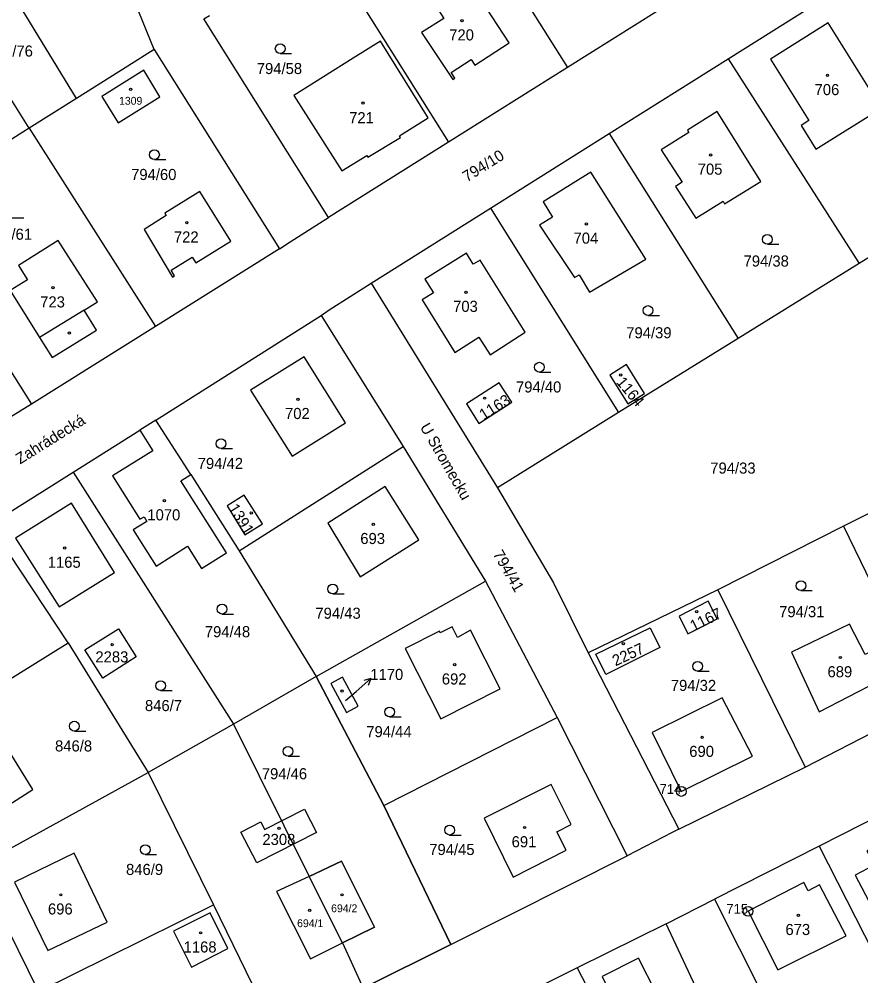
# Model space of a CAD drawing. Extents: x -680203 to -673936, y -1102717 to -1093650.
# Drawn here: x -679106 to -678976.8, y -1097956.2 to -1097809.5 of the extents above; entities that cross this region are included whole.
import ezdxf

# ---------------------------------------------------------------- set-up
doc = ezdxf.new("R2010")
doc.units = 0
for name, color, linetype in [('SOxx02xx_Koleje_param další_Popis10', 7, 'Continuous'), ('SOxx02xx_Staničení_Popis10', 7, 'Continuous'), ('SOxxxxxx_Koleje_hlavní_body_Popis10', 7, 'Continuous'), ('SOxxxxxx_Koleje_LN_parametry_Popis10', 7, 'Continuous'), ('SOxxxxxx_Koleje_param další_Popis10', 7, 'Continuous'), ('SOxxxxxx_Osa_bod_P', 7, 'Continuous'), ('SOxxxxxx_Staničení_Popis10', 7, 'Continuous'), ('x_prac', 7, 'Continuous')]:
    doc.layers.add(name, color=color, linetype=linetype)

msp = doc.modelspace()

# ---------------------------------------------------------------- linework, layer by layer
at = {"layer": 'SOxx02xx_Koleje_param další_Popis10'}
for centre, radius in [((-679004.36, -1097927.9), 0.75), ((-679004.36, -1097927.9), 0.03), ((-678994.12, -1097946.27), 0.75), ((-678994.12, -1097946.27), 0.03)]:
    msp.add_circle(centre, radius, dxfattribs=at)
at = {"layer": 'SOxx02xx_Staničení_Popis10'}
for p, q in [((-679054.24, -1097912.56), (-679051.97, -1097910.59)), ((-679051.97, -1097910.59), (-679053.06, -1097910.87)), ((-679051.97, -1097910.59), (-679052.4, -1097911.63)), ((-679055.87, -1097913.96), (-679054.24, -1097912.56))]:
    msp.add_line(p, q, dxfattribs=at)
at = {"layer": 'SOxxxxxx_Koleje_hlavní_body_Popis10'}
for p, q in [((-679065.9, -1097814.76), (-679064.15, -1097814.76)), ((-679085.19, -1097831.01), (-679083.44, -1097831.01)), ((-679107, -1097839.95), (-679105.25, -1097839.95)), ((-678991.16, -1097844), (-678989.41, -1097844)), ((-679009.48, -1097854.9), (-679007.73, -1097854.9)), ((-679026.14, -1097863.59), (-679024.39, -1097863.59)), ((-679074.97, -1097875.32), (-679073.22, -1097875.32)), ((-678986.01, -1097897.1), (-678984.26, -1097897.1)), ((-679057.83, -1097897.61), (-679056.08, -1097897.61)), ((-679074.81, -1097900.69), (-679073.06, -1097900.69)), ((-679001.85, -1097909.46), (-679000.1, -1097909.46)), ((-679084.24, -1097912.44), (-679082.49, -1097912.44)), ((-679049.11, -1097916.46), (-679047.36, -1097916.46)), ((-679097.48, -1097918.64), (-679095.73, -1097918.64)), ((-679064.7, -1097922.5), (-679062.95, -1097922.5)), ((-679039.9, -1097934.58), (-679038.15, -1097934.58)), ((-679086.6, -1097937.58), (-679084.85, -1097937.58))]:
    msp.add_line(p, q, dxfattribs=at)
for centre in [(-679065.9, -1097814.01), (-679085.19, -1097830.26), (-678991.16, -1097843.25), (-679009.48, -1097854.15), (-679026.14, -1097862.84), (-679074.97, -1097874.57), (-678986.01, -1097896.35), (-679057.83, -1097896.86), (-679074.81, -1097899.94), (-679001.85, -1097908.71), (-679084.24, -1097911.69), (-679049.11, -1097915.71), (-679097.48, -1097917.89), (-679064.7, -1097921.75), (-679039.9, -1097933.83), (-679086.6, -1097936.83)]:
    msp.add_circle(centre, 0.75, dxfattribs=at)
at = {"layer": 'SOxxxxxx_Koleje_LN_parametry_Popis10'}
msp.add_lwpolyline([(-679073.06, -1097917.58), (-679061.47, -1097940.92), (-679056.5, -1097938.59), (-679051.42, -1097948.71), (-679056.33, -1097951.13), (-679053.17, -1097958.06), (-679039.73, -1097951.38), (-679050.02, -1097930.05), (-679060.38, -1097910.26)], close=True, dxfattribs=at)
at = {"layer": 'SOxxxxxx_Koleje_param další_Popis10'}
for centre in [(-679037.99, -1097809.7), (-678981.93, -1097818.1), (-679088.84, -1097820.25), (-679053.18, -1097822.34), (-678999.86, -1097830.3), (-679080.22, -1097840.69), (-679018.91, -1097840.87), (-679100.74, -1097850.65), (-679037.39, -1097851.34), (-679098.23, -1097857.6), (-679013.65, -1097864.02), (-679063.18, -1097867.77), (-679034.54, -1097867.59), (-679083.67, -1097883.31), (-679070.34, -1097885.19), (-679051.63, -1097886.93), (-679098.95, -1097890.58), (-679001.99, -1097900.34), (-679091.68, -1097905.4), (-679013.27, -1097905.22), (-678979.95, -1097907.36), (-679039.12, -1097908.47), (-679056.4, -1097912.51), (-679001.16, -1097919.58), (-679066.06, -1097933.54), (-679028.41, -1097933.43), (-679099.55, -1097943.75), (-679056.43, -1097943.75), (-679061.37, -1097946.11), (-678986.4, -1097946.89), (-679078.1, -1097949.58)]:
    msp.add_circle(centre, 0.175, dxfattribs=at)
at = {"layer": 'SOxxxxxx_Staničení_Popis10'}
msp.add_line((-679095.97, -1097854.08), (-679102.81, -1097858.3), dxfattribs=at)
at = {"layer": 'x_prac'}
for p, q in [((-679040.95, -1097786.37), (-679021.82, -1097816.86)), ((-679097.14, -1097821.62), (-679111.3, -1097798.4)), ((-679059.21, -1097797.85), (-679040.1, -1097828.34)), ((-679104.39, -1097826.18), (-679118.92, -1097803.22)), ((-678997.18, -1097815.55), (-678978.92, -1097804.07)), ((-679003.48, -1097805.36), (-679021.82, -1097816.86)), ((-679085.22, -1097814.14), (-679066.02, -1097844.69)), ((-679015.43, -1097827.02), (-678997.18, -1097815.55)), ((-678997.18, -1097815.55), (-678977.07, -1097846.93)), ((-679021.82, -1097816.86), (-679040.1, -1097828.34)), ((-679097.14, -1097821.62), (-679104.39, -1097826.18)), ((-679104.39, -1097826.18), (-679085.01, -1097856.59)), ((-679033.65, -1097838.47), (-679015.43, -1097827.02)), ((-679015.43, -1097827.02), (-678995.64, -1097858.43)), ((-679040.1, -1097828.34), (-679058.49, -1097839.88)), ((-679123.28, -1097838.04), (-679104.07, -1097868.49)), ((-679051.92, -1097849.96), (-679033.65, -1097838.47)), ((-679033.65, -1097838.47), (-679014, -1097869.8)), ((-679066.02, -1097844.69), (-679085.01, -1097856.59)), ((-678974.01, -1097845.04), (-678977.07, -1097846.93)), ((-678977.07, -1097846.93), (-678995.64, -1097858.43)), ((-679051.92, -1097849.96), (-679032.54, -1097881.36)), ((-679084.97, -1097870.94), (-679059.61, -1097854.92)), ((-679059.61, -1097854.92), (-679047.03, -1097874.98)), ((-679085.01, -1097856.59), (-679104.07, -1097868.49)), ((-678995.64, -1097858.43), (-679014, -1097869.8)), ((-679104.07, -1097868.49), (-679122.86, -1097880.21)), ((-679014, -1097869.8), (-679032.54, -1097881.36)), ((-679084.97, -1097870.94), (-679087.44, -1097872.49)), ((-679079.63, -1097879.31), (-679084.97, -1097870.94)), ((-679097.68, -1097878.93), (-679087.44, -1097872.49)), ((-679072.2, -1097890.99), (-679047.03, -1097874.98)), ((-679047.03, -1097874.98), (-679034.4, -1097895.63)), ((-678960.14, -1097877.47), (-678979.48, -1097887.23)), ((-679110.44, -1097886.95), (-679097.68, -1097878.93)), ((-679097.68, -1097878.93), (-679073.06, -1097917.58)), ((-679079.63, -1097879.31), (-679072.2, -1097890.99)), ((-679098.44, -1097905.12), (-679110.44, -1097886.95)), ((-678979.48, -1097887.23), (-678998.78, -1097897)), ((-678979.48, -1097887.23), (-678966.3, -1097914.38)), ((-679072.2, -1097890.99), (-679060.38, -1097910.26)), ((-679060.38, -1097910.26), (-679034.4, -1097895.63)), ((-679034.4, -1097895.63), (-679023.4, -1097916.57)), ((-678998.78, -1097897), (-679018.67, -1097906.62)), ((-678998.78, -1097897), (-678985.38, -1097924.16)), ((-679124.09, -1097921.08), (-679098.44, -1097905.12)), ((-679098.44, -1097905.12), (-679086.13, -1097924.99)), ((-679018.67, -1097906.62), (-679004.72, -1097933.7)), ((-679060.38, -1097910.26), (-679073.06, -1097917.58)), ((-679060.38, -1097910.26), (-679050.02, -1097930.05)), ((-678985.38, -1097924.16), (-678966.3, -1097914.38)), ((-679073.06, -1097917.58), (-679086.13, -1097924.99)), ((-679050.02, -1097930.05), (-679023.4, -1097916.57)), ((-679023.4, -1097916.57), (-679012.68, -1097937.75)), ((-679112.43, -1097939.46), (-679086.13, -1097924.99)), ((-679086.13, -1097924.99), (-679076.11, -1097945.31)), ((-679004.72, -1097933.7), (-678985.38, -1097924.16)), ((-678967.07, -1097928.07), (-678983.21, -1097936.27)), ((-679050.02, -1097930.05), (-679039.73, -1097951.38)), ((-678983.21, -1097936.27), (-678999.27, -1097944.43)), ((-678983.21, -1097936.27), (-678965.08, -1097971.96)), ((-679039.73, -1097951.38), (-679012.68, -1097937.75)), ((-679112.43, -1097939.46), (-679102.96, -1097958.59)), ((-679056.33, -1097951.13), (-679061.47, -1097940.92)), ((-679102.96, -1097958.59), (-679076.11, -1097945.31)), ((-679076.11, -1097945.31), (-679066.61, -1097964.74)), ((-679006.7, -1097948.18), (-678999.27, -1097944.43)), ((-678999.27, -1097944.43), (-678981.19, -1097980.16)), ((-679006.7, -1097948.18), (-679020.34, -1097954.95)), ((-678989.49, -1097984.72), (-679006.7, -1097948.18)), ((-679020.34, -1097954.95), (-679032.39, -1097960.93)), ((-679020.34, -1097954.95), (-679018.09, -1097959.29))]:
    msp.add_line(p, q, dxfattribs=at)
for points in [[(-679085.22, -1097814.14), (-679094.77, -1097790.72), (-679101.29, -1097774.74)], [(-679035.12, -1097806.41), (-679035.5, -1097806.66), (-679036.97, -1097804.39), (-679041.96, -1097807.51), (-679040.79, -1097809.37), (-679044.23, -1097811.52), (-679039.4, -1097818.73), (-679039.1, -1097818.54), (-679039.67, -1097817.67), (-679036.61, -1097815.68), (-679036.04, -1097816.55), (-679030.76, -1097813.12), (-679035.12, -1097806.41)], [(-679058.49, -1097839.88), (-679077.61, -1097809.43), (-679076.76, -1097808.9)], [(-678983.7, -1097829.4), (-678973.63, -1097823.1), (-678981.83, -1097810.05), (-678990.69, -1097815.62), (-678984.79, -1097825), (-678985.99, -1097825.76), (-678983.7, -1097829.4)], [(-679056.45, -1097832.71), (-679052.59, -1097830.37), (-679052.44, -1097830.63), (-679047.45, -1097827.62), (-679047.6, -1097827.36), (-679047.31, -1097827.18), (-679043.18, -1097824.62), (-679050.49, -1097812.82), (-679054.72, -1097815.47), (-679063.8, -1097821.16), (-679056.45, -1097832.71)], [(-679085.22, -1097814.14), (-679089.26, -1097816.67), (-679097.14, -1097821.62)], [(-679090.75, -1097825.37), (-679084.37, -1097821.38), (-679086.82, -1097817.27), (-679093.28, -1097821.31), (-679090.75, -1097825.37)], [(-679004.23, -1097834.49), (-679005.24, -1097835.13), (-679002.15, -1097839.97), (-678997.94, -1097837.39), (-678997.71, -1097837.78), (-678992.14, -1097834.37), (-678998.87, -1097823.63), (-679003.42, -1097826.48), (-679003.18, -1097826.86), (-679007.43, -1097829.49), (-679004.23, -1097834.49)], [(-679104.39, -1097826.18), (-679105.37, -1097826.8), (-679113, -1097831.59)], [(-679009.78, -1097846.26), (-679018.25, -1097832.95), (-679025.56, -1097837.48), (-679024.11, -1097839.82), (-679026.13, -1097841.08), (-679020.75, -1097849.08), (-679020.03, -1097848.66), (-679018.46, -1097851.35), (-679009.78, -1097846.26)], [(-679082.11, -1097848.85), (-679082.65, -1097847.97), (-679079.4, -1097845.96), (-679078.86, -1097846.84), (-679073.46, -1097843.49), (-679078.24, -1097835.9), (-679083.59, -1097839.23), (-679083.37, -1097839.58), (-679086.79, -1097841.71), (-679082.41, -1097849.04), (-679082.11, -1097848.85)], [(-679066.02, -1097844.69), (-679064.35, -1097843.62), (-679059.32, -1097840.42), (-679058.49, -1097839.88)], [(-679093.93, -1097852.83), (-679098.77, -1097845.27), (-679099.97, -1097843.4), (-679106.07, -1097847.25), (-679104.65, -1097849.43), (-679107.32, -1097851.08), (-679102.81, -1097858.3), (-679100.9, -1097861.34), (-679094.06, -1097857.16), (-679095.97, -1097854.08), (-679093.93, -1097852.83)], [(-679043.69, -1097849.34), (-679042.39, -1097851.44), (-679044.14, -1097852.52), (-679039.13, -1097860.58), (-679035.44, -1097858.22), (-679033.7, -1097860.93), (-679028.33, -1097857.49), (-679035.22, -1097846.41), (-679036.27, -1097847.06), (-679037.32, -1097845.38), (-679043.69, -1097849.34)], [(-679059.61, -1097854.92), (-679058.36, -1097854.06), (-679051.92, -1097849.96)], [(-679055.9, -1097871.38), (-679062.23, -1097861.24), (-679070.43, -1097866.38), (-679064.07, -1097876.48), (-679055.9, -1097871.38)], [(-679009.99, -1097866.86), (-679012.76, -1097862.42), (-679015.34, -1097864.05), (-679012.56, -1097868.45), (-679009.99, -1097866.86)], [(-679032.3, -1097865.23), (-679037.31, -1097868.45), (-679035.43, -1097871.46), (-679030.38, -1097868.2), (-679032.3, -1097865.23)], [(-679087.44, -1097872.49), (-679085.46, -1097875.67), (-679091.61, -1097879.48), (-679087.45, -1097886.17), (-679086.79, -1097885.78), (-679086.34, -1097886.52), (-679088.44, -1097887.78), (-679084.92, -1097893.33), (-679080.13, -1097890.28), (-679077.95, -1097893.72), (-679074.13, -1097891.29), (-679076.31, -1097887.85), (-679081.13, -1097880.29), (-679079.63, -1097879.31)], [(-679044.64, -1097889.34), (-679049.81, -1097881.16), (-679058.6, -1097886.78), (-679053.61, -1097894.99), (-679044.64, -1097889.34)], [(-679032.54, -1097881.36), (-679023.96, -1097895.91), (-679018.67, -1097906.62)], [(-679106.52, -1097889.07), (-679099.8, -1097899.58), (-679091.33, -1097894.33), (-679097.94, -1097883.68), (-679106.52, -1097889.07)], [(-679074.03, -1097884.12), (-679071.34, -1097888.54), (-679068.61, -1097886.88), (-679071.41, -1097882.49), (-679074.03, -1097884.12)], [(-678998.86, -1097901.43), (-679000.23, -1097898.74), (-679004.71, -1097901.02), (-679003.37, -1097903.71), (-678998.86, -1097901.43)], [(-679095.85, -1097906.19), (-679090.68, -1097902.97), (-679087.99, -1097907.25), (-679093.13, -1097910.55), (-679095.85, -1097906.19)], [(-679041.33, -1097903.56), (-679041.45, -1097903.34), (-679046.72, -1097905.97), (-679041.27, -1097916.79), (-679032.16, -1097912.17), (-679036.71, -1097903.19), (-679038.7, -1097904.29), (-679039.51, -1097902.66), (-679041.33, -1097903.56)], [(-679007.63, -1097905.85), (-679015.96, -1097909.95), (-679017.46, -1097906.87), (-679009.14, -1097902.79), (-679007.63, -1097905.85)], [(-678976.16, -1097906.92), (-678978.53, -1097902.24), (-678987.43, -1097906.54), (-678983.19, -1097915.7), (-678974.12, -1097910.97), (-678974.54, -1097910.13), (-678973.31, -1097909.51), (-678974.93, -1097906.3), (-678976.16, -1097906.92)], [(-679053.92, -1097914.84), (-679056.34, -1097910.35), (-679058.14, -1097911.33), (-679055.7, -1097915.81), (-679053.92, -1097914.84)], [(-679008.85, -1097918.87), (-679004.36, -1097927.9), (-678993.46, -1097922.51), (-678998.08, -1097913.53), (-679008.85, -1097918.87)], [(-679111.96, -1097932.76), (-679103.84, -1097927.62), (-679110.21, -1097917.45), (-679118.43, -1097922.59), (-679111.96, -1097932.76)], [(-679034.59, -1097931.98), (-679030.18, -1097941.07), (-679022.02, -1097936.9), (-679023.44, -1097934.09), (-679021.25, -1097932.98), (-679024.3, -1097926.85), (-679034.59, -1097931.98)], [(-679068.3, -1097933.74), (-679062.16, -1097930.62), (-679060.34, -1097934.19), (-679069.47, -1097938.86), (-679071.93, -1097934.13), (-679068.89, -1097932.58), (-679068.3, -1097933.74)], [(-679004.72, -1097933.7), (-679005.74, -1097934.2), (-679012.68, -1097937.75)], [(-678972.49, -1097950.63), (-678966.85, -1097947.64), (-678967.39, -1097946.62), (-678963.81, -1097944.72), (-678968.35, -1097935.81), (-678969.33, -1097936.32), (-678970.46, -1097934.18), (-678975.89, -1097937.03), (-678974.76, -1097939.18), (-678977.7, -1097940.72), (-678972.49, -1097950.63)], [(-679106.64, -1097941.83), (-679101.53, -1097952.3), (-679092.43, -1097947.93), (-679097.52, -1097937.38), (-679106.64, -1097941.83)], [(-679056.33, -1097951.13), (-679051.42, -1097948.71), (-679056.5, -1097938.59), (-679061.47, -1097940.92)], [(-679061.47, -1097940.92), (-679066.45, -1097943.25), (-679061.24, -1097953.55), (-679056.33, -1097951.13)], [(-678994.12, -1097946.27), (-678989.54, -1097955.28), (-678979.07, -1097950.03), (-678983.14, -1097942.22), (-678984.88, -1097943.13), (-678985.55, -1097941.84), (-678994.12, -1097946.27)], [(-679076.64, -1097946.53), (-679082.29, -1097949.34), (-679079.51, -1097954.84), (-679073.92, -1097952), (-679076.64, -1097946.53)], [(-679039.73, -1097951.38), (-679053.17, -1097958.06), (-679066.61, -1097964.74)], [(-679013.58, -1097968.17), (-679005.53, -1097964.11), (-679010.93, -1097953.47), (-679016.52, -1097956.29), (-679015.63, -1097958.05), (-679018.09, -1097959.29)]]:
    msp.add_lwpolyline(points, dxfattribs=at)

# ---------------------------------------------------------------- texts
at = {"layer": 'SOxx02xx_Koleje_param další_Popis10'}
for s, p in [('714', (-679007.7, -1097928.27)), ('715', (-678997.46, -1097946.65))]:
    msp.add_text(s, height=1.5, dxfattribs=at).set_placement(p)
at = {"layer": 'SOxx02xx_Staničení_Popis10'}
for s, rotation, p in [('Zahrádecká', 32, (-679105.81, -1097877.78)), ('U Stromecku', 300, (-679044.51, -1097872.02))]:
    msp.add_text(s, height=1.7, rotation=rotation, dxfattribs=at).set_placement(p)
at = {"layer": 'SOxxxxxx_Osa_bod_P'}
for s, height, p in [('720', 1.7, (-679039.97, -1097812.73)), ('926/76', 1.7, (-679110.79, -1097815.21)), ('794/58', 1.7, (-679069.49, -1097817.89)), ('706', 1.7, (-678983.91, -1097821.12)), ('1309', 1.2, (-679090.62, -1097822.59)), ('721', 1.7, (-679055.32, -1097825.43)), ('794/60', 1.7, (-679088.77, -1097834.14)), ('705', 1.7, (-679001.84, -1097833.32)), ('794/61', 1.7, (-679110.92, -1097843.3)), ('722', 1.7, (-679082.2, -1097843.72)), ('704', 1.7, (-679020.89, -1097843.9)), ('794/38', 1.7, (-678994.81, -1097847.41)), ('723', 1.7, (-679102.72, -1097853.68)), ('703', 1.7, (-679039.37, -1097854.36)), ('794/39', 1.7, (-679012.81, -1097858.41)), ('794/40', 1.7, (-679029.72, -1097866.72)), ('702', 1.7, (-679065.16, -1097870.79)), ('794/42', 1.7, (-679078.55, -1097878.45)), ('794/33', 1.7, (-678999.92, -1097879.16)), ('1070', 1.7, (-679086.28, -1097886.33)), ('693', 1.7, (-679053.61, -1097889.96)), ('1165', 1.7, (-679101.56, -1097893.6)), ('794/43', 1.7, (-679060.5, -1097901.42)), ('794/31', 1.7, (-678989.35, -1097901.18)), ('794/48', 1.7, (-679077.46, -1097904.25)), ('2283', 1.7, (-679094.25, -1097908.11)), ('689', 1.7, (-678981.93, -1097910.39)), ('1170', 1.7, (-679052.08, -1097910.81)), ('692', 1.7, (-679041.1, -1097911.5)), ('794/32', 1.7, (-679005.97, -1097912.49)), ('846/7', 1.7, (-679086.65, -1097915.58)), ('794/44', 1.7, (-679052.69, -1097919.58)), ('846/8', 1.7, (-679100.44, -1097921.77)), ('690', 1.7, (-679003.14, -1097922.6)), ('794/46', 1.7, (-679068.72, -1097926.03)), ('2308', 1.7, (-679068.63, -1097936.11)), ('691', 1.7, (-679030.39, -1097936.46)), ('794/45', 1.7, (-679043.03, -1097937.65)), ('846/9', 1.7, (-679089.55, -1097940.71)), ('696', 1.7, (-679101.53, -1097946.77)), ('694/2', 1.2, (-679058.08, -1097946.42)), ('694/1', 1.2, (-679063.3, -1097948.71)), ('673', 1.7, (-678988.38, -1097949.92)), ('1168', 1.7, (-679080.72, -1097952.6))]:
    msp.add_text(s, height=height, dxfattribs=at).set_placement(p)
for s, rotation, p in [('794/10', 32, (-679037.25, -1097834.51)), ('1164', 310, (-679014.44, -1097865.19)), ('1163', 32, (-679034.69, -1097871.01)), ('1391', 302, (-679073.91, -1097884.43)), ('794/41', 300, (-679033.32, -1097891.48)), ('1167', 26, (-679002.52, -1097903.41)), ('2257', 25, (-679014.46, -1097908.73))]:
    msp.add_text(s, height=1.7, rotation=rotation, dxfattribs=at).set_placement(p)

doc.saveas('drawing.dxf')
